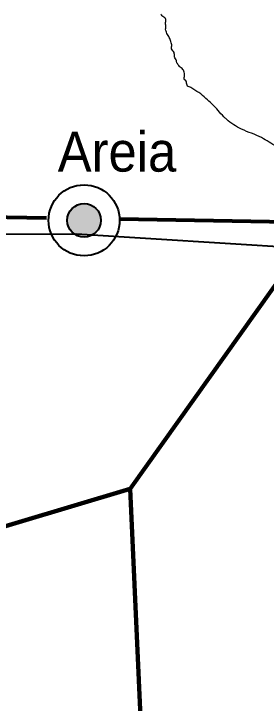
# Model space of a CAD drawing. Extents: x 553962 to 842807, y 8883888 to 9032388.
# Drawn here: x 703625 to 706783, y 8955681 to 8964314 of the extents above; entities that cross this region are included whole.
import ezdxf

# ---------------------------------------------------------------- set-up
doc = ezdxf.new("R2010")
doc.units = 0
doc.header["$LTSCALE"] = 200
for name, color, linetype, lineweight in [('12', 7, 'Continuous', 25), ('24', 7, 'Continuous', 25), ('28', 7, 'Continuous', 40), ('41', 7, 'Continuous', 40), ('9', 7, 'Continuous', 90)]:
    doc.layers.add(name, color=color, linetype=linetype, lineweight=lineweight)

msp = doc.modelspace()

# ---------------------------------------------------------------- hatches: boundary and pattern name
at = {"layer": '28'}
msp.add_hatch(color=256, dxfattribs=at).paths.add_polyline_path([(704714.5, 8961727.6, 1), (704293.7, 8961727.6, 1)])

# ---------------------------------------------------------------- linework, layer by layer
at = {"layer": '12', "lineweight": 40}
for points in [[(693487.4, 8962819.8), (696836.9, 8961144.8), (697384.1, 8960961.8), (697603.7, 8960973.6), (697714.4, 8961082.3), (698321.2, 8961447.4), (698679, 8961567.8), (700187.3, 8961472.5), (701093.5, 8961547), (704410.2, 8961560.7)], [(704410.2, 8961560.7), (707197.4, 8961384.6), (708568.6, 8961290.5), (709350.1, 8961228.9), (709812.8, 8961324.8)]]:
    msp.add_lwpolyline(points, dxfattribs=at)
at = {"layer": '24'}
msp.add_lwpolyline([(705796.9, 8963407.8), (705795.2, 8963421.2), (705789.1, 8963433), (705785.2, 8963445.2), (705783.8, 8963459), (705780, 8963472), (705772.6, 8963483.1), (705760.6, 8963488.6), (705755.9, 8963500.6), (705757.4, 8963514.6), (705760.4, 8963528.5), (705761.4, 8963541.1), (705760.8, 8963554.2), (705759.6, 8963568.1), (705757, 8963581.3), (705752.5, 8963594.8), (705746.6, 8963607), (705738.4, 8963618.3), (705729.5, 8963628), (705719.6, 8963636.3), (705708.3, 8963645.6), (705699.3, 8963655.2), (705688, 8963668.5), (705678.7, 8963678.5), (705670.9, 8963689.6), (705664.2, 8963701.2), (705661.4, 8963714.8), (705660.1, 8963727.5), (705654.2, 8963738.9), (705646.7, 8963751.8), (705640.5, 8963763.2), (705636.3, 8963775.9), (705634.8, 8963790.6), (705634.1, 8963803.8), (705632.8, 8963816.8), (705630.1, 8963830.7), (705623.7, 8963841.5), (705613.4, 8963851), (705604.1, 8963861.6), (705599.9, 8963874.2), (705599.2, 8963887.2), (705599.7, 8963900.5), (705601, 8963913.1), (705601.7, 8963926), (705599.6, 8963938.6), (705595.6, 8963951.5), (705590.5, 8963965.1), (705583.9, 8963980.3), (705579.5, 8963992.5), (705575.1, 8964004.7), (705569.2, 8964017.7), (705563.2, 8964031.1), (705556.4, 8964042.2), (705548.9, 8964054.6), (705541.1, 8964066.9), (705534.2, 8964082.5), (705529.1, 8964094.5), (705524.9, 8964106.6), (705524.7, 8964120.3), (705525.7, 8964132.8), (705527.2, 8964145.2), (705528.9, 8964158.3), (705528.4, 8964172.5), (705524.4, 8964184.8), (705523.4, 8964198.4), (705523.4, 8964204.9), (705525.6, 8964217.9), (705528, 8964230.7), (705526, 8964243.7), (705520.9, 8964255.5), (705512.5, 8964265), (705501.2, 8964271.4), (705490.1, 8964278.3), (705480.6, 8964288), (705474.5, 8964299), (705470.1, 8964311.2)], dxfattribs=at)
msp.add_spline([(710131.8, 8961656.3), (710038.2, 8961644.6), (709952.5, 8961734.3), (709819.9, 8961831.8), (709687.4, 8961917.5), (709656.2, 8962018.9), (709609.4, 8962151.4), (709543.1, 8962295.7), (709476.8, 8962369.8), (709379.4, 8962377.6), (709293.6, 8962323), (709126, 8962209.9), (708970, 8962096.9), (708782.9, 8962007.2), (708568.5, 8961929.2), (708381.3, 8961917.5), (708221.5, 8961987.7), (708096.8, 8962093), (707991.5, 8962217.7), (707749.8, 8962326.9), (707512, 8962326.9), (707301.5, 8962284), (707215.7, 8962330.8), (707145.5, 8962459.4), (707075.3, 8962576.4), (706915.5, 8962654.3), (706724.5, 8962763.5), (706475, 8962868.8), (706285.5, 8962993.6), (706252.3, 8963024.5), (706110.5, 8963180), (706048.8, 8963234.9), (705965.3, 8963310.3), (705863.5, 8963374.4), (705840.7, 8963390.4), (705796.9, 8963407.8)], degree=3, dxfattribs=at)
at = {"layer": '28', "lineweight": 80}
msp.add_line((704953.3, 8961745.7), (709253.2, 8961674.7), dxfattribs=at)
msp.add_lwpolyline([(692806, 8963127.9), (697157.7, 8961874.5), (704035, 8961760.9)], dxfattribs=at)
at = {"layer": '28'}
for radius in [444.4, 210.4]:
    msp.add_circle((704504.1, 8961727.6), radius, dxfattribs=at)
at = {"layer": '9'}
for points in [[(691582, 8951218.7), (697371.2, 8956056), (705081.2, 8958366.8), (713138.6, 8969695)], [(705081.2, 8958366.8), (705509.2, 8948874.2), (720755.9, 8962863.6), (723053.6, 8963740.6)]]:
    msp.add_lwpolyline(points, dxfattribs=at)

# ---------------------------------------------------------------- texts
at = {"layer": '41', "width": 0.95}
msp.add_text('Areia', height=500, dxfattribs=at).set_placement((704174.6, 8962337.8))

doc.saveas('drawing.dxf')
